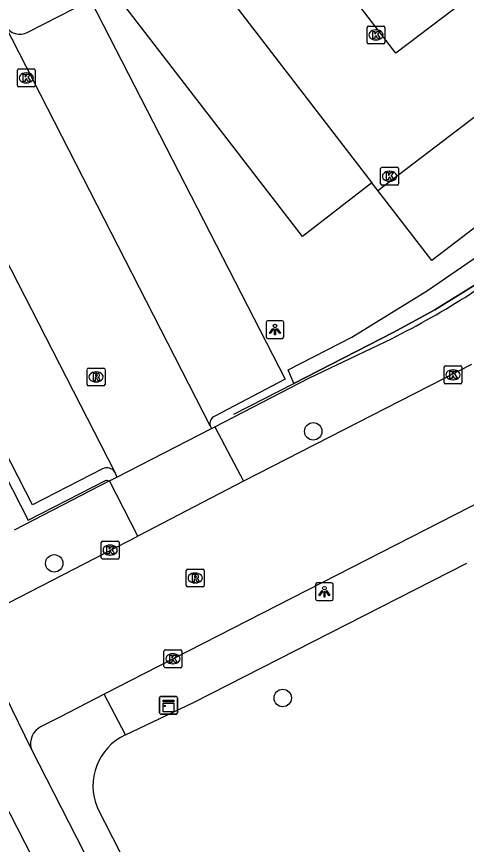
# Model space of a CAD drawing. Extents: x 159353 to 160616, y 385893 to 387321.
# Drawn here: x 159681.88 to 159707.13, y 386778.69 to 386825.18 of the extents above; entities that cross this region are included whole.
import ezdxf

# ---------------------------------------------------------------- set-up
doc = ezdxf.new("R2010")
doc.units = 0
for name, color, linetype in [('IMGEO_Boom', 7, 'Continuous'), ('IMGEO_Fietspad_gesloten', 7, 'Continuous'), ('IMGEO_Groenvoorziening', 7, 'Continuous'), ('IMGEO_Haag', 7, 'Continuous'), ('IMGEO_Hek', 7, 'Continuous'), ('IMGEO_Kast', 7, 'Continuous'), ('IMGEO_Kolk', 7, 'Continuous'), ('IMGEO_Lichtpunt', 7, 'Continuous'), ('IMGEO_Parkeervlak_open', 7, 'Continuous'), ('IMGEO_Rijbaan_lokaal_open', 7, 'Continuous'), ('IMGEO_Rioolput', 7, 'Continuous'), ('IMGEO_Voetpad_open', 7, 'Continuous')]:
    doc.layers.add(name, color=color, linetype=linetype)

msp = doc.modelspace()

# ---------------------------------------------------------------- linework, layer by layer
at = {"layer": 'IMGEO_Boom'}
for centre in [(159698.532, 386801.891), (159683.996, 386794.476), (159696.82, 386786.916)]:
    msp.add_circle(centre, 0.489, dxfattribs=at)
at = {"layer": 'IMGEO_Fietspad_gesloten'}
for points in [[(159682.71, 386784.054), (159758.813, 386635.137), (159796.533, 386561.328)], [(159681.072, 386781.273), (159687.819, 386768.047)]]:
    msp.add_lwpolyline(points, dxfattribs=at)
at = {"layer": 'IMGEO_Groenvoorziening'}
msp.add_lwpolyline([(159651.123, 386860.764), (159654.46, 386854.257), (159653.421, 386853.773), (159672.411, 386816.685), (159682.536, 386796.911), (159686.912, 386799.158), (159687.098, 386799.118)], dxfattribs=at)
at = {"layer": 'IMGEO_Haag'}
msp.add_lwpolyline([(159754.395, 386845.605), (159711.956, 386813.217), (159707.623, 386810.124), (159705.363, 386808.712), (159703.025, 386807.434), (159697.441, 386804.585), (159697.133, 386805.345), (159700.693, 386807.182), (159704.945, 386809.791), (159709.713, 386813.077), (159721.762, 386822.194), (159732.264, 386829.991), (159749.017, 386843.07), (159753.65, 386846.546)], dxfattribs=at)
at = {"layer": 'IMGEO_Hek'}
for points in [[(159697.441, 386804.585), (159703.025, 386807.434), (159705.363, 386808.712), (159707.623, 386810.124), (159711.956, 386813.217), (159754.395, 386845.605)], [(159694.068, 386802.864), (159697.441, 386804.585)]]:
    msp.add_lwpolyline(points, dxfattribs=at)
at = {"layer": 'IMGEO_Kast'}
for p, q in [((159689.909, 386786.079), (159689.909, 386786.92)), ((159689.909, 386786.92), (159689.909, 386786.079)), ((159689.984, 386787.004), (159690.825, 386787.004)), ((159690.825, 386787.004), (159689.984, 386787.004)), ((159690.909, 386786.929), (159690.909, 386786.088)), ((159690.909, 386786.088), (159690.909, 386786.929)), ((159690.834, 386786.004), (159689.993, 386786.004)), ((159689.993, 386786.004), (159690.834, 386786.004))]:
    msp.add_line(p, q, dxfattribs=at)
for points in [[(159690.104, 386786.794), (159690.704, 386786.794), (159690.704, 386786.709), (159690.104, 386786.709), (159690.104, 386786.794)], [(159690.104, 386786.619), (159690.704, 386786.619), (159690.704, 386786.13), (159690.104, 386786.13), (159690.104, 386786.619)]]:
    msp.add_lwpolyline(points, dxfattribs=at)
msp.add_circle((159690.188, 386786.468), 0.0377, dxfattribs=at)
for centre, start, end in [((159689.987, 386786.926), 92.4484, 184.2845), ((159689.987, 386786.926), 92.4484, 184.2845), ((159690.831, 386786.926), 2.4484, 94.2845), ((159690.831, 386786.926), 2.4484, 94.2845), ((159689.987, 386786.082), 182.4484, 274.2845), ((159689.987, 386786.082), 182.4484, 274.2845), ((159690.831, 386786.082), 272.4484, 4.2845), ((159690.831, 386786.082), 272.4484, 4.2845)]:
    msp.add_arc(centre, 0.0779, start, end, dxfattribs=at)
at = {"layer": 'IMGEO_Kolk'}
for p, q in [((159701.551, 386823.726), (159701.551, 386824.578)), ((159701.626, 386824.652), (159702.478, 386824.652)), ((159702.552, 386824.578), (159702.552, 386823.726)), ((159702.039, 386824.432), (159702.064, 386824.432)), ((159702.478, 386823.652), (159701.626, 386823.652)), ((159702.062, 386823.872), (159702.037, 386823.872)), ((159682.005, 386822.24), (159682.857, 386822.24)), ((159681.93, 386821.314), (159681.93, 386822.166)), ((159682.418, 386822.02), (159682.443, 386822.02)), ((159682.931, 386822.166), (159682.931, 386821.314)), ((159682.441, 386821.46), (159682.416, 386821.46)), ((159682.857, 386821.24), (159682.005, 386821.24)), ((159702.315, 386815.792), (159702.315, 386816.644)), ((159702.39, 386816.718), (159703.242, 386816.718)), ((159703.316, 386816.644), (159703.316, 386815.792)), ((159702.803, 386816.498), (159702.828, 386816.498)), ((159703.242, 386815.718), (159702.39, 386815.718)), ((159702.826, 386815.938), (159702.801, 386815.938)), ((159705.877, 386804.638), (159705.877, 386805.49)), ((159705.952, 386805.564), (159706.804, 386805.564)), ((159706.878, 386805.49), (159706.878, 386804.638)), ((159706.365, 386805.344), (159706.39, 386805.344)), ((159706.804, 386804.564), (159705.952, 386804.564)), ((159706.388, 386804.784), (159706.363, 386804.784)), ((159686.711, 386795.721), (159687.563, 386795.721)), ((159686.636, 386794.795), (159686.636, 386795.647)), ((159687.124, 386795.501), (159687.149, 386795.501)), ((159687.637, 386795.647), (159687.637, 386794.795)), ((159687.147, 386794.941), (159687.122, 386794.941)), ((159687.563, 386794.721), (159686.711, 386794.721)), ((159690.157, 386788.692), (159690.157, 386789.544)), ((159690.232, 386789.618), (159691.084, 386789.618)), ((159690.645, 386789.398), (159690.67, 386789.398)), ((159691.158, 386789.544), (159691.158, 386788.692)), ((159690.668, 386788.838), (159690.643, 386788.838)), ((159691.084, 386788.618), (159690.232, 386788.618))]:
    msp.add_line(p, q, dxfattribs=at)
for points in [[(159701.551, 386823.726), (159701.551, 386824.578)], [(159701.626, 386824.652), (159702.478, 386824.652)], [(159702.552, 386824.578), (159702.552, 386823.726)], [(159701.872, 386824.352), (159701.995, 386824.352), (159701.995, 386824.201), (159702.125, 386824.352), (159702.289, 386824.352), (159702.143, 386824.201), (159702.296, 386823.952), (159702.144, 386823.952), (159702.059, 386824.116), (159701.995, 386824.049), (159701.995, 386823.952), (159701.872, 386823.952), (159701.872, 386824.352)], [(159702.478, 386823.652), (159701.626, 386823.652)], [(159682.005, 386822.24), (159682.857, 386822.24)], [(159681.93, 386821.314), (159681.93, 386822.166)], [(159682.251, 386821.94), (159682.374, 386821.94), (159682.374, 386821.789), (159682.504, 386821.94), (159682.668, 386821.94), (159682.522, 386821.789), (159682.675, 386821.54), (159682.523, 386821.54), (159682.438, 386821.704), (159682.374, 386821.637), (159682.374, 386821.54), (159682.251, 386821.54), (159682.251, 386821.94)], [(159682.931, 386822.166), (159682.931, 386821.314)], [(159682.857, 386821.24), (159682.005, 386821.24)], [(159702.315, 386815.792), (159702.315, 386816.644)], [(159702.39, 386816.718), (159703.242, 386816.718)], [(159703.316, 386816.644), (159703.316, 386815.792)], [(159702.636, 386816.418), (159702.759, 386816.418), (159702.759, 386816.267), (159702.889, 386816.418), (159703.053, 386816.418), (159702.907, 386816.267), (159703.06, 386816.018), (159702.908, 386816.018), (159702.823, 386816.182), (159702.759, 386816.115), (159702.759, 386816.018), (159702.636, 386816.018), (159702.636, 386816.418)], [(159703.242, 386815.718), (159702.39, 386815.718)], [(159705.877, 386804.638), (159705.877, 386805.49)], [(159705.952, 386805.564), (159706.804, 386805.564)], [(159706.878, 386805.49), (159706.878, 386804.638)], [(159706.198, 386805.264), (159706.321, 386805.264), (159706.321, 386805.113), (159706.451, 386805.264), (159706.615, 386805.264), (159706.469, 386805.113), (159706.622, 386804.864), (159706.47, 386804.864), (159706.385, 386805.028), (159706.321, 386804.961), (159706.321, 386804.864), (159706.198, 386804.864), (159706.198, 386805.264)], [(159706.804, 386804.564), (159705.952, 386804.564)], [(159686.711, 386795.721), (159687.563, 386795.721)], [(159686.636, 386794.795), (159686.636, 386795.647)], [(159686.957, 386795.421), (159687.08, 386795.421), (159687.08, 386795.27), (159687.21, 386795.421), (159687.374, 386795.421), (159687.228, 386795.27), (159687.381, 386795.021), (159687.229, 386795.021), (159687.144, 386795.185), (159687.08, 386795.118), (159687.08, 386795.021), (159686.957, 386795.021), (159686.957, 386795.421)], [(159687.637, 386795.647), (159687.637, 386794.795)], [(159687.563, 386794.721), (159686.711, 386794.721)], [(159690.157, 386788.692), (159690.157, 386789.544)], [(159690.232, 386789.618), (159691.084, 386789.618)], [(159690.478, 386789.318), (159690.601, 386789.318), (159690.601, 386789.167), (159690.731, 386789.318), (159690.895, 386789.318), (159690.749, 386789.167), (159690.902, 386788.918), (159690.75, 386788.918), (159690.665, 386789.082), (159690.601, 386789.015), (159690.601, 386788.918), (159690.478, 386788.918), (159690.478, 386789.318)], [(159691.158, 386789.544), (159691.158, 386788.692)], [(159691.084, 386788.618), (159690.232, 386788.618)]]:
    msp.add_lwpolyline(points, dxfattribs=at)
for centre, start, end in [((159701.628, 386824.576), 91.552, 178.448), ((159701.628, 386824.576), 91.552, 178.448), ((159702.476, 386824.576), 1.552, 88.448), ((159702.476, 386824.576), 1.552, 88.448), ((159701.628, 386823.728), 181.552, 268.448), ((159701.628, 386823.728), 181.552, 268.448), ((159702.476, 386823.728), 271.552, 358.448), ((159702.476, 386823.728), 271.552, 358.448), ((159682.007, 386822.164), 91.552, 178.448), ((159682.007, 386822.164), 91.552, 178.448), ((159682.855, 386822.164), 1.552, 88.448), ((159682.855, 386822.164), 1.552, 88.448), ((159682.007, 386821.316), 181.552, 268.448), ((159682.007, 386821.316), 181.552, 268.448), ((159682.855, 386821.316), 271.552, 358.448), ((159682.855, 386821.316), 271.552, 358.448), ((159702.392, 386816.642), 91.552, 178.448), ((159702.392, 386816.642), 91.552, 178.448), ((159703.24, 386816.642), 1.552, 88.448), ((159703.24, 386816.642), 1.552, 88.448), ((159702.392, 386815.794), 181.552, 268.448), ((159702.392, 386815.794), 181.552, 268.448), ((159703.24, 386815.794), 271.552, 358.448), ((159703.24, 386815.794), 271.552, 358.448), ((159705.954, 386805.488), 91.552, 178.448), ((159705.954, 386805.488), 91.552, 178.448), ((159706.802, 386805.488), 1.552, 88.448), ((159706.802, 386805.488), 1.552, 88.448), ((159705.954, 386804.64), 181.552, 268.448), ((159705.954, 386804.64), 181.552, 268.448), ((159706.802, 386804.64), 271.552, 358.448), ((159706.802, 386804.64), 271.552, 358.448), ((159686.713, 386795.645), 91.552, 178.448), ((159686.713, 386795.645), 91.552, 178.448), ((159687.561, 386795.645), 1.552, 88.448), ((159687.561, 386795.645), 1.552, 88.448), ((159686.713, 386794.797), 181.552, 268.448), ((159686.713, 386794.797), 181.552, 268.448), ((159687.561, 386794.797), 271.552, 358.448), ((159687.561, 386794.797), 271.552, 358.448), ((159690.234, 386789.542), 91.552, 178.448), ((159690.234, 386789.542), 91.552, 178.448), ((159691.082, 386789.542), 1.552, 88.448), ((159691.082, 386789.542), 1.552, 88.448), ((159690.234, 386788.694), 181.552, 268.448), ((159690.234, 386788.694), 181.552, 268.448), ((159691.082, 386788.694), 271.552, 358.448), ((159691.082, 386788.694), 271.552, 358.448)]:
    msp.add_arc(centre, 0.0765, start, end, dxfattribs=at)
for centre, major_axis, ratio, start_param, end_param in [((159702.038, 386824.152), (-0.387, 0.002), 0.722429, 4.712389, 7.853982), ((159702.063, 386824.152), (-0.39, 0.002), 0.717154, 1.570796, 4.712389), ((159682.417, 386821.74), (-0.387, 0.002), 0.722429, 4.712389, 7.853982), ((159682.442, 386821.74), (-0.39, 0.002), 0.717154, 1.570796, 4.712389), ((159702.802, 386816.218), (-0.387, 0.002), 0.722429, 4.712389, 7.853982), ((159702.827, 386816.218), (-0.39, 0.002), 0.717154, 1.570796, 4.712389), ((159706.364, 386805.064), (-0.387, 0.002), 0.722429, 4.712389, 7.853982), ((159706.389, 386805.064), (-0.39, 0.002), 0.717154, 1.570796, 4.712389), ((159687.123, 386795.221), (-0.387, 0.002), 0.722429, 4.712389, 7.853982), ((159687.148, 386795.221), (-0.39, 0.002), 0.717154, 1.570796, 4.712389), ((159690.644, 386789.118), (-0.387, 0.002), 0.722429, 4.712389, 7.853982), ((159690.669, 386789.118), (-0.39, 0.002), 0.717154, 1.570796, 4.712389)]:
    msp.add_ellipse(centre, major_axis=major_axis, ratio=ratio, start_param=start_param, end_param=end_param, dxfattribs=at)
at = {"layer": 'IMGEO_Lichtpunt'}
for p, q in [((159695.885, 386808.011), (159695.885, 386807.204)), ((159695.885, 386808.011), (159695.885, 386807.204)), ((159696.787, 386808.106), (159695.979, 386808.106)), ((159696.787, 386808.106), (159695.979, 386808.106)), ((159696.881, 386807.204), (159696.881, 386808.011)), ((159696.881, 386807.204), (159696.881, 386808.011)), ((159695.979, 386807.11), (159696.787, 386807.11)), ((159695.979, 386807.11), (159696.787, 386807.11)), ((159699.564, 386793.381), (159698.756, 386793.381)), ((159699.564, 386793.381), (159698.756, 386793.381)), ((159698.662, 386793.286), (159698.662, 386792.479)), ((159698.662, 386793.286), (159698.662, 386792.479)), ((159699.658, 386792.479), (159699.658, 386793.286)), ((159699.658, 386792.479), (159699.658, 386793.286)), ((159698.756, 386792.385), (159699.564, 386792.385)), ((159698.756, 386792.385), (159699.564, 386792.385))]:
    msp.add_line(p, q, dxfattribs=at)
for points in [[(159696.259, 386807.675), (159696.298, 386807.647), (159696.11, 386807.385), (159696.072, 386807.412), (159696.259, 386807.675)], [(159696.361, 386807.627), (159696.408, 386807.627), (159696.408, 386807.305), (159696.361, 386807.305), (159696.361, 386807.627)], [(159696.471, 386807.647), (159696.509, 386807.674), (159696.696, 386807.412), (159696.657, 386807.384), (159696.471, 386807.647)], [(159699.036, 386792.95), (159699.075, 386792.922), (159698.887, 386792.66), (159698.849, 386792.687), (159699.036, 386792.95)], [(159699.248, 386792.922), (159699.286, 386792.949), (159699.473, 386792.687), (159699.434, 386792.659), (159699.248, 386792.922)], [(159699.138, 386792.902), (159699.185, 386792.902), (159699.185, 386792.58), (159699.138, 386792.58), (159699.138, 386792.902)]]:
    msp.add_lwpolyline(points, dxfattribs=at)
for centre in [(159696.384, 386807.809), (159699.161, 386793.084)]:
    msp.add_circle(centre, 0.0994, dxfattribs=at)
for centre, start, end in [((159695.979, 386808.011), 90, 180), ((159695.979, 386808.011), 90, 180), ((159696.787, 386808.011), 0, 90), ((159696.787, 386808.011), 0, 90), ((159695.979, 386807.204), 180, 270), ((159695.979, 386807.204), 180, 270), ((159696.787, 386807.204), 270, 0), ((159696.787, 386807.204), 270, 360), ((159698.756, 386793.286), 90, 180), ((159698.756, 386793.286), 90, 180), ((159699.564, 386793.286), 0, 90), ((159699.564, 386793.286), 0, 90), ((159698.756, 386792.479), 180, 270), ((159698.756, 386792.479), 180, 270), ((159699.564, 386792.479), 270, 0), ((159699.564, 386792.479), 270, 360)]:
    msp.add_arc(centre, 0.0946, start, end, dxfattribs=at)
at = {"layer": 'IMGEO_Parkeervlak_open'}
for points in [[(159701.828, 386815.846), (159697.923, 386812.835), (159683.495, 386831.588), (159679.517, 386836.758), (159683.409, 386839.793)], [(159686.712, 386799.792), (159682.776, 386797.763), (159672.808, 386817.219), (159662.92, 386836.52), (159667.292, 386838.788)], [(159682.52, 386824.305), (159686.03, 386826.107), (159696.954, 386804.822), (159693.001, 386802.752)], [(159709.851, 386821.273), (159712.88, 386817.358), (159705.195, 386811.487), (159702.165, 386815.412)]]:
    msp.add_lwpolyline(points, dxfattribs=at)
for centre, radius, start, end in [((159682.071, 386825.148), 0.955, 209.7486, 298.065), ((159693.218, 386802.313), 0.489, 116.2661, 193.1311), ((159686.945, 386799.329), 0.518, 30.5071, 116.6681)]:
    msp.add_arc(centre, radius, start, end, dxfattribs=at)
at = {"layer": 'IMGEO_Rijbaan_lokaal_open'}
for points in [[(159707.1, 386826.117), (159703.168, 386823.132), (159690.927, 386839.074), (159694.863, 386842.085)], [(159683.409, 386839.793), (159686.555, 386835.703), (159701.828, 386815.846)], [(159667.292, 386838.788), (159676.09, 386821.632), (159687.391, 386799.592)], [(159692.741, 386802.202), (159681.241, 386824.674)], [(159702.165, 386815.412), (159709.851, 386821.273)], [(159702.165, 386815.412), (159701.828, 386815.846)], [(159707.423, 386805.643), (159694.626, 386799.087)], [(159687.515, 386799.316), (159692.814, 386802.052)], [(159692.741, 386802.202), (159692.814, 386802.052)], [(159687.391, 386799.592), (159687.515, 386799.316)], [(159710.65, 386799.333), (159689.017, 386788.28), (159686.8, 386787.127)], [(159694.626, 386799.087), (159688.697, 386796.011)], [(159681.462, 386792.283), (159688.697, 386796.011)], [(159678.671, 386792.282), (159682.71, 386784.054)], [(159686.8, 386787.127), (159684.316, 386785.835), (159683.268, 386785.306)]]:
    msp.add_lwpolyline(points, dxfattribs=at)
msp.add_arc((159683.697, 386784.365), 1.034, 114.4832, 197.473, dxfattribs=at)
at = {"layer": 'IMGEO_Rioolput'}
for p, q in [((159685.845, 386804.521), (159685.845, 386805.373)), ((159685.92, 386805.447), (159686.772, 386805.447)), ((159686.333, 386805.227), (159686.358, 386805.227)), ((159686.846, 386805.373), (159686.846, 386804.521)), ((159686.356, 386804.667), (159686.331, 386804.667)), ((159686.772, 386804.447), (159685.92, 386804.447)), ((159691.407, 386793.229), (159691.407, 386794.081)), ((159691.482, 386794.155), (159692.334, 386794.155)), ((159691.895, 386793.935), (159691.92, 386793.935)), ((159692.408, 386794.081), (159692.408, 386793.229)), ((159692.334, 386793.155), (159691.482, 386793.155)), ((159691.918, 386793.375), (159691.893, 386793.375))]:
    msp.add_line(p, q, dxfattribs=at)
for points in [[(159685.845, 386804.521), (159685.845, 386805.373)], [(159685.92, 386805.447), (159686.772, 386805.447)], [(159686.434, 386805.145), (159686.182, 386805.147), (159686.182, 386804.747)], [(159686.36, 386805.066), (159686.306, 386805.066), (159686.306, 386804.985)], [(159686.846, 386805.373), (159686.846, 386804.521)], [(159686.182, 386804.747), (159686.306, 386804.747), (159686.306, 386804.909), (159686.317, 386804.909)], [(159686.306, 386804.985), (159686.358, 386804.985)], [(159686.364, 386804.88), (159686.435, 386804.747), (159686.575, 386804.747), (159686.51, 386804.873)], [(159686.772, 386804.447), (159685.92, 386804.447)], [(159691.407, 386793.229), (159691.407, 386794.081)], [(159691.482, 386794.155), (159692.334, 386794.155)], [(159691.996, 386793.853), (159691.744, 386793.855), (159691.744, 386793.455)], [(159692.408, 386794.081), (159692.408, 386793.229)], [(159691.744, 386793.455), (159691.868, 386793.455), (159691.868, 386793.617), (159691.879, 386793.617)], [(159691.922, 386793.774), (159691.868, 386793.774), (159691.868, 386793.693)], [(159691.868, 386793.693), (159691.92, 386793.693)], [(159691.926, 386793.588), (159691.997, 386793.455), (159692.137, 386793.455), (159692.072, 386793.581)], [(159692.334, 386793.155), (159691.482, 386793.155)]]:
    msp.add_lwpolyline(points, dxfattribs=at)
for centre, radius, start, end in [((159685.922, 386805.371), 0.0765, 91.552, 178.448), ((159685.922, 386805.371), 0.0765, 91.552, 178.448), ((159686.366, 386804.97), 0.0964, 77.0061, 93.1865), ((159686.38, 386805.027), 0.0378, 276.6634, 79.6772), ((159686.433, 386805.035), 0.109, 350.3612, 89.416), ((159686.431, 386805.035), 0.112, 277.5842, 350.9817), ((159686.77, 386805.371), 0.0765, 1.552, 88.448), ((159686.77, 386805.371), 0.0765, 1.552, 88.448), ((159686.316, 386804.856), 0.0533, 26.0293, 88.6989), ((159686.342, 386805.174), 0.19, 274.7715, 282.9687), ((159686.415, 386804.82), 0.108, 29.5134, 73.7905), ((159685.922, 386804.523), 0.0765, 181.552, 268.448), ((159685.922, 386804.523), 0.0765, 181.552, 268.448), ((159686.77, 386804.523), 0.0765, 271.552, 358.448), ((159686.77, 386804.523), 0.0765, 271.552, 358.448), ((159691.484, 386794.079), 0.0765, 91.552, 178.448), ((159691.484, 386794.079), 0.0765, 91.552, 178.448), ((159691.995, 386793.743), 0.109, 350.3612, 89.416), ((159692.332, 386794.079), 0.0765, 1.552, 88.448), ((159692.332, 386794.079), 0.0765, 1.552, 88.448), ((159691.878, 386793.564), 0.0533, 26.0293, 88.6989), ((159691.904, 386793.882), 0.19, 274.7715, 282.9687), ((159691.928, 386793.678), 0.0964, 77.0061, 93.1865), ((159691.942, 386793.735), 0.0378, 276.6634, 79.6772), ((159691.993, 386793.743), 0.112, 277.5842, 350.9817), ((159691.977, 386793.528), 0.108, 29.5134, 73.7905), ((159691.484, 386793.231), 0.0765, 181.552, 268.448), ((159691.484, 386793.231), 0.0765, 181.552, 268.448), ((159692.332, 386793.231), 0.0765, 271.552, 358.448), ((159692.332, 386793.231), 0.0765, 271.552, 358.448)]:
    msp.add_arc(centre, radius, start, end, dxfattribs=at)
for centre, major_axis, ratio, start_param, end_param in [((159686.332, 386804.947), (-0.387, 0.002), 0.722429, 4.712389, 7.853982), ((159686.357, 386804.947), (-0.39, 0.002), 0.717154, 1.570796, 4.712389), ((159691.894, 386793.655), (-0.387, 0.002), 0.722429, 4.712389, 7.853982), ((159691.919, 386793.655), (-0.39, 0.002), 0.717154, 1.570796, 4.712389)]:
    msp.add_ellipse(centre, major_axis=major_axis, ratio=ratio, start_param=start_param, end_param=end_param, dxfattribs=at)
at = {"layer": 'IMGEO_Voetpad_open'}
for points in [[(159693.005, 386802.152), (159698.324, 386804.893), (159702.934, 386807.094)], [(159692.814, 386802.052), (159693.005, 386802.152)], [(159693.005, 386802.152), (159694.626, 386799.087)], [(159687.098, 386799.118), (159681.755, 386796.349)], [(159687.098, 386799.118), (159687.515, 386799.316)], [(159688.697, 386796.011), (159687.098, 386799.118)], [(159687.99, 386784.845), (159691.807, 386786.663), (159707.161, 386794.49)], [(159687.99, 386784.845), (159686.8, 386787.127)], [(159692.445, 386768.954), (159686.416, 386780.753)]]:
    msp.add_lwpolyline(points, dxfattribs=at)
for centre, radius, start, end in [((159680.946, 386850.795), 48.921, 296.7092, 308.5017), ((159689.339, 386781.978), 3.169, 115.1871, 202.7342)]:
    msp.add_arc(centre, radius, start, end, dxfattribs=at)

doc.saveas('drawing.dxf')
